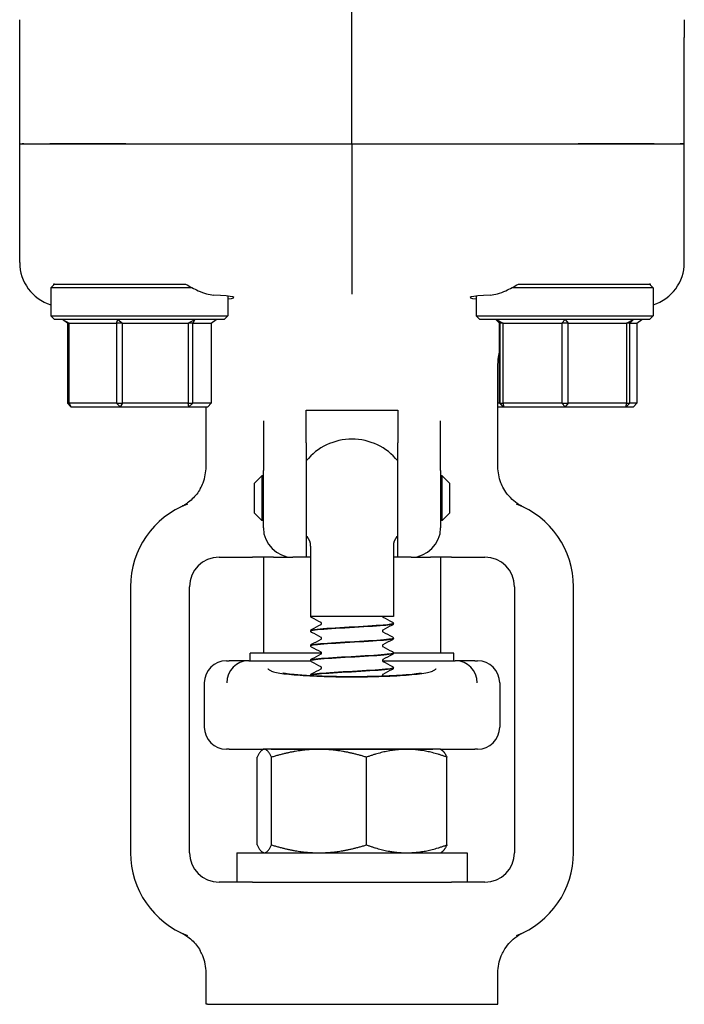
# Model space of a CAD drawing. Header units: inches. Extents: x 24 to 1128, y -58 to 748.
# Tile 623 of 656: x 657.37 to 660.19, y 581.17 to 585.34. Entities that reach past the tile are written whole.
import ezdxf

# ---------------------------------------------------------------- set-up
doc = ezdxf.new("R2010")
doc.units = ezdxf.units.IN
doc.header["$LTSCALE"] = 32
doc.header["$MEASUREMENT"] = 0
doc.layers.add('Visible (ANSI)', color=7, linetype='Continuous', lineweight=30)

msp = doc.modelspace()

# ---------------------------------------------------------------- linework, layer by layer
at = {"layer": 'Visible (ANSI)'}
for p, q in [((658.78063, 584.81478), (658.78063, 585.59115)), ((657.37438, 585.2637), (657.37438, 585.33942)), ((660.18688, 585.33942), (660.18688, 585.2637)), ((657.37438, 584.81478), (657.37438, 585.2637)), ((660.18688, 584.81478), (660.18688, 585.2637)), ((657.37438, 584.81478), (657.38418, 584.81478)), ((657.37438, 584.31138), (657.37438, 584.81478)), ((657.37438, 584.81478), (657.38418, 584.81478)), ((657.39193, 584.81478), (657.38418, 584.81478)), ((657.38418, 584.81478), (657.39193, 584.81478)), ((657.39193, 584.81478), (657.50173, 584.81478)), ((657.39193, 584.81478), (657.50173, 584.81478)), ((657.50173, 584.81478), (657.82397, 584.81478)), ((657.82397, 584.81478), (657.50173, 584.81478)), ((657.82397, 584.81478), (658.78063, 584.81478)), ((657.82397, 584.81478), (658.78063, 584.81478)), ((658.78063, 584.81478), (659.73729, 584.81478)), ((658.78063, 584.81478), (658.78063, 584.36534)), ((658.78063, 584.81478), (659.73729, 584.81478)), ((659.73729, 584.81478), (660.05953, 584.81478)), ((660.05953, 584.81478), (659.73729, 584.81478)), ((660.05953, 584.81478), (660.16934, 584.81478)), ((660.05953, 584.81478), (660.16934, 584.81478)), ((660.17708, 584.81478), (660.16934, 584.81478)), ((660.16934, 584.81478), (660.17708, 584.81478)), ((660.18688, 584.81478), (660.17708, 584.81478)), ((660.17708, 584.81478), (660.18688, 584.81478)), ((660.18688, 584.31138), (660.18688, 584.81478)), ((658.78063, 584.36534), (658.78063, 584.17787)), ((657.52126, 584.22103), (657.50563, 584.2054)), ((657.52126, 584.22103), (657.51756, 584.22103)), ((657.52126, 584.22103), (657.99936, 584.22103)), ((659.56191, 584.22103), (660.04001, 584.22103)), ((660.04371, 584.22103), (660.04001, 584.22103)), ((660.04001, 584.22103), (660.05563, 584.2054)), ((658.10376, 584.2054), (657.50563, 584.2054)), ((657.50563, 584.2054), (657.50563, 584.08665)), ((660.05563, 584.2054), (659.4575, 584.2054)), ((660.05563, 584.2054), (660.05563, 584.08665)), ((658.25563, 584.16981), (658.25563, 584.08665)), ((659.30563, 584.16981), (659.30563, 584.08665)), ((657.50563, 584.08665), (658.25563, 584.08665)), ((657.52126, 584.07103), (657.50563, 584.08665)), ((658.24001, 584.07103), (657.52126, 584.07103)), ((657.55543, 584.07103), (657.58383, 584.0554)), ((657.57715, 584.0554), (657.55543, 584.07103)), ((657.58383, 584.0554), (657.57715, 584.0554)), ((657.57715, 584.0554), (657.57715, 583.71665)), ((657.58383, 583.71665), (657.58383, 584.0554)), ((657.58383, 584.0554), (657.78374, 584.0554)), ((657.78374, 584.0554), (657.78977, 584.07103)), ((657.80979, 584.0554), (657.78374, 584.0554)), ((657.78374, 584.0554), (657.78374, 583.71665)), ((657.78977, 584.07103), (657.80979, 584.0554)), ((657.80979, 583.71665), (657.80979, 584.0554)), ((657.80979, 584.0554), (658.08723, 584.0554)), ((658.08723, 584.0554), (658.11497, 584.07103)), ((658.1066, 584.0554), (658.08723, 584.0554)), ((658.08723, 584.0554), (658.08723, 583.71665)), ((658.11497, 584.07103), (658.1066, 584.0554)), ((658.1066, 584.0554), (658.18412, 584.0554)), ((658.1066, 583.71665), (658.1066, 584.0554)), ((658.18412, 584.0554), (658.20583, 584.07103)), ((658.18412, 584.0554), (658.18412, 583.71665)), ((658.24001, 584.07103), (658.25563, 584.08665)), ((659.30563, 584.08665), (660.05563, 584.08665)), ((659.32126, 584.07103), (659.30563, 584.08665)), ((660.04001, 584.07103), (659.32126, 584.07103)), ((659.38916, 584.07103), (659.40491, 584.0554)), ((659.39087, 584.07103), (659.42002, 584.0554)), ((659.40637, 584.0554), (659.39087, 584.07103)), ((659.40491, 584.0554), (659.40637, 584.0554)), ((659.40491, 583.71665), (659.40491, 584.0554)), ((659.42002, 584.0554), (659.40637, 584.0554)), ((659.40637, 584.0554), (659.40637, 583.71665)), ((659.42002, 583.71665), (659.42002, 584.0554)), ((659.42002, 584.0554), (659.66868, 584.0554)), ((659.66868, 584.0554), (659.68234, 584.07103)), ((659.69574, 584.0554), (659.66868, 584.0554)), ((659.66868, 584.0554), (659.66868, 583.71665)), ((659.68234, 584.07103), (659.69574, 584.0554)), ((659.69574, 584.0554), (659.94295, 584.0554)), ((659.69574, 583.71665), (659.69574, 584.0554)), ((659.94295, 584.0554), (659.97211, 584.07103)), ((659.95636, 584.0554), (659.94295, 584.0554)), ((659.94295, 584.0554), (659.94295, 583.71665)), ((659.97211, 584.07103), (659.95636, 584.0554)), ((659.95636, 584.0554), (659.98544, 584.0554)), ((659.95636, 583.71665), (659.95636, 584.0554)), ((659.98544, 584.0554), (660.00758, 584.07103)), ((659.98544, 584.0554), (659.98544, 583.71665)), ((660.04001, 584.07103), (660.05563, 584.08665)), ((659.39813, 583.44732), (659.39813, 583.87455)), ((657.57715, 583.71665), (657.58383, 583.71665)), ((657.5904, 583.70103), (657.57715, 583.71665)), ((657.58383, 583.71665), (657.5904, 583.70103)), ((657.78374, 583.71665), (657.58383, 583.71665)), ((657.5904, 583.70103), (657.79954, 583.70103)), ((657.78374, 583.71665), (657.80979, 583.71665)), ((657.79954, 583.70103), (657.78374, 583.71665)), ((657.80979, 583.71665), (657.79954, 583.70103)), ((657.79954, 583.70103), (658.08977, 583.70103)), ((658.08723, 583.71665), (657.80979, 583.71665)), ((658.08723, 583.71665), (658.1066, 583.71665)), ((658.08977, 583.70103), (658.08723, 583.71665)), ((658.1066, 583.71665), (658.08977, 583.70103)), ((658.08977, 583.70103), (658.17087, 583.70103)), ((658.18412, 583.71665), (658.1066, 583.71665)), ((658.16313, 583.44732), (658.16313, 583.70103)), ((658.17087, 583.70103), (658.18412, 583.71665)), ((658.58688, 583.5497), (658.58688, 583.68785)), ((658.58688, 583.68785), (658.97438, 583.68785)), ((658.97438, 583.68785), (658.97438, 583.5497)), ((659.40491, 583.71665), (659.39813, 583.71665)), ((659.39813, 583.70103), (659.4205, 583.70103)), ((659.40491, 583.71665), (659.4205, 583.70103)), ((659.40637, 583.71665), (659.40491, 583.71665)), ((659.40637, 583.71665), (659.42002, 583.71665)), ((659.42203, 583.70103), (659.40637, 583.71665)), ((659.42002, 583.71665), (659.42203, 583.70103)), ((659.66868, 583.71665), (659.42002, 583.71665)), ((659.4205, 583.70103), (659.42203, 583.70103)), ((659.42203, 583.70103), (659.68216, 583.70103)), ((659.66868, 583.71665), (659.69574, 583.71665)), ((659.68216, 583.70103), (659.66868, 583.71665)), ((659.69574, 583.71665), (659.68216, 583.70103)), ((659.68216, 583.70103), (659.94077, 583.70103)), ((659.94295, 583.71665), (659.69574, 583.71665)), ((659.95636, 583.71665), (659.94077, 583.70103)), ((659.94077, 583.70103), (659.94295, 583.71665)), ((659.94077, 583.70103), (659.97243, 583.70103)), ((659.94295, 583.71665), (659.95636, 583.71665)), ((659.98544, 583.71665), (659.95636, 583.71665)), ((659.97243, 583.70103), (659.98544, 583.71665)), ((658.40563, 583.64189), (658.40563, 583.43224)), ((659.15563, 583.43224), (659.15563, 583.64189)), ((658.58688, 583.5497), (658.58688, 583.06478)), ((658.97438, 583.06478), (658.97438, 583.5497)), ((658.40563, 583.18978), (658.40563, 583.43224)), ((659.15563, 583.43224), (659.15563, 583.18978)), ((658.36813, 583.37853), (658.39938, 583.40978)), ((658.39938, 583.40978), (658.39938, 583.21978)), ((658.40563, 583.40978), (658.39938, 583.40978)), ((659.16188, 583.40978), (659.15563, 583.40978)), ((659.16188, 583.21978), (659.16188, 583.40978)), ((659.19313, 583.37853), (659.16188, 583.40978)), ((658.36813, 583.25103), (658.36813, 583.37853)), ((659.19313, 583.37853), (659.19313, 583.25103)), ((658.36813, 583.25103), (658.39938, 583.21978)), ((658.40563, 583.21978), (658.39938, 583.21978)), ((659.16188, 583.21978), (659.15563, 583.21978)), ((659.19313, 583.25103), (659.16188, 583.21978)), ((658.60563, 583.11168), (658.60563, 582.81478)), ((658.95563, 583.11168), (658.95563, 582.81478)), ((658.21813, 583.06478), (658.36005, 583.06478)), ((658.44898, 583.06478), (658.36005, 583.06478)), ((658.40563, 583.06478), (658.40563, 582.65853)), ((658.44898, 583.06478), (658.53063, 583.06478)), ((658.58688, 583.06478), (658.53063, 583.06478)), ((658.60563, 583.06478), (658.58688, 583.06478)), ((658.97438, 583.06478), (658.95563, 583.06478)), ((659.03063, 583.06478), (658.97438, 583.06478)), ((659.03063, 583.06478), (659.11228, 583.06478)), ((659.20122, 583.06478), (659.11228, 583.06478)), ((659.15563, 583.06478), (659.15563, 582.65853)), ((659.20122, 583.06478), (659.34313, 583.06478)), ((657.84313, 582.93978), (657.84313, 581.81478)), ((658.09313, 581.81478), (658.09313, 582.93978)), ((659.46813, 582.93978), (659.46813, 581.81478)), ((659.71813, 581.81478), (659.71813, 582.93978)), ((658.95563, 582.81478), (658.60563, 582.81478)), ((658.95563, 582.78484), (658.95563, 582.78422)), ((658.60563, 582.75356), (658.60563, 582.75293)), ((658.95563, 582.72227), (658.95563, 582.72165)), ((658.60563, 582.69099), (658.60563, 582.69037)), ((658.65189, 582.65853), (658.34938, 582.65853)), ((658.34938, 582.62728), (658.34938, 582.65853)), ((659.21188, 582.65853), (658.95558, 582.65853)), ((658.95563, 582.65971), (658.95563, 582.65909)), ((659.21188, 582.62728), (659.21188, 582.65853)), ((658.24938, 582.62728), (658.2608, 582.62728)), ((658.34351, 582.62728), (658.2608, 582.62728)), ((658.34351, 582.62728), (658.60568, 582.62728)), ((658.60563, 582.62843), (658.60563, 582.62781)), ((658.90938, 582.62728), (659.21776, 582.62728)), ((658.95563, 582.59715), (658.95563, 582.59653)), ((659.30046, 582.62728), (659.21776, 582.62728)), ((659.30046, 582.62728), (659.31188, 582.62728)), ((658.60563, 582.56587), (658.60563, 582.56525)), ((658.15563, 582.53353), (658.15563, 582.34603)), ((659.40563, 582.53353), (659.40563, 582.34603)), ((658.2608, 582.25228), (658.24938, 582.25228)), ((658.2608, 582.25228), (658.40563, 582.25228)), ((658.37877, 581.84777), (658.37877, 582.21879)), ((658.40563, 582.25228), (658.40182, 582.25008)), ((658.40941, 582.25228), (658.40563, 582.25228)), ((658.64097, 582.25228), (658.40941, 582.25228)), ((658.43904, 582.25267), (659.12222, 582.25267)), ((658.44004, 581.84777), (658.44004, 582.21879)), ((658.60563, 582.25267), (658.60563, 582.25243)), ((659.01219, 582.25228), (658.64097, 582.25228)), ((658.8419, 581.84777), (658.8419, 582.21879)), ((659.15563, 582.25228), (659.01219, 582.25228)), ((659.15563, 582.25228), (659.30046, 582.25228)), ((659.15563, 582.25228), (659.15944, 582.25008)), ((659.18249, 581.84777), (659.18249, 582.21879)), ((659.31188, 582.25228), (659.30046, 582.25228)), ((658.29313, 581.81478), (658.40477, 581.81478)), ((658.29313, 581.81478), (658.29313, 581.68978)), ((658.40563, 581.81428), (658.40182, 581.81648)), ((658.40563, 581.81428), (658.40941, 581.81428)), ((658.40941, 581.81428), (658.64097, 581.81428)), ((658.64097, 581.81428), (659.01219, 581.81428)), ((659.01219, 581.81428), (659.15563, 581.81428)), ((659.15563, 581.81428), (659.15944, 581.81648)), ((659.1565, 581.81478), (659.26813, 581.81478)), ((659.26813, 581.81478), (659.26813, 581.68978)), ((658.36005, 581.68978), (658.21813, 581.68978)), ((658.36005, 581.68978), (659.20122, 581.68978)), ((659.34313, 581.68978), (659.20122, 581.68978)), ((658.16313, 581.17328), (658.16313, 581.30724)), ((659.39813, 581.17328), (659.39813, 581.30724)), ((658.16959, 581.17328), (658.16313, 581.17328)), ((658.16959, 581.17328), (658.17722, 581.17328)), ((658.17722, 581.17328), (659.38404, 581.17328)), ((659.38404, 581.17328), (659.39168, 581.17328)), ((659.39168, 581.17328), (659.39813, 581.17328))]:
    msp.add_line(p, q, dxfattribs=at)
for centre, radius, start, end in [((658.78063, 583.31478), 0.25, 39.19497, 140.80503), ((658.21813, 582.93978), 0.375, 110.89571, 180), ((659.34313, 582.93978), 0.375, 0, 69.10429), ((658.53063, 583.18978), 0.125, 180, 270), ((659.03063, 583.18978), 0.125, 270, 0), ((658.78063, 583.31478), 0.25, 219.19497, 220.5358), ((658.54313, 583.11168), 0.0625, 0, 40.5358), ((659.01813, 583.11168), 0.0625, 139.4642, 180), ((658.78063, 583.31478), 0.25, 319.4642, 320.80503), ((658.21813, 582.93978), 0.125, 90, 180), ((659.34313, 582.93978), 0.125, 0, 90), ((658.24938, 582.53353), 0.09375, 90, 180), ((659.31188, 582.53353), 0.09375, 0, 90), ((658.24938, 582.34603), 0.09375, 180, 270), ((659.31188, 582.34603), 0.09375, 270, 0), ((658.21813, 581.81478), 0.375, 180, 249.10429), ((658.21813, 581.81478), 0.125, 180, 270), ((659.34313, 581.81478), 0.125, 270, 0), ((659.34313, 581.81478), 0.375, 290.89571, 0)]:
    msp.add_arc(centre, radius, start, end, dxfattribs=at)
for centre, major_axis, ratio, start_param, end_param in [((657.56354, 584.31246), (0.18003, 0.0586), 0.9903423, 2.829736, 4.0894164), ((659.99773, 584.31246), (-0.18003, 0.0586), 0.9903423, 2.1937689, 3.4534494), ((657.88063, 584.16378), (0.4, 0), 0.0433333, 5.9277641, 6.9495757), ((659.68063, 584.16378), (0.4, 0), 0.0433333, 2.4752022, 3.4970139), ((658.34264, 582.53353), (-0.01834, -0.09202), 0.976791, 3.3518573, 4.9046798), ((658.56934, 582.53353), (-0.24503, 0.08795), 0.1325254, 5.9294735, 5.9474474), ((658.99193, 582.53353), (0.24503, 0.08795), 0.1325254, 0.3357379, 0.3537118), ((659.21862, 582.53353), (-0.01834, 0.09202), 0.976791, 4.5200982, 6.0729206)]:
    msp.add_ellipse(centre, major_axis=major_axis, ratio=ratio, start_param=start_param, end_param=end_param, dxfattribs=at)
for points, knots in [([(657.51901, 584.21878), (657.51876, 584.21916), (657.51852, 584.21954), (657.51803, 584.22028), (657.5178, 584.22066), (657.51756, 584.22103)], [2.930890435, 2.930890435, 2.930890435, 2.930890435, 2.936136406, 2.936136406, 2.941287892, 2.941287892, 2.941287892, 2.941287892]), ([(658.07621, 584.22103), (658.09404, 584.21023), (658.11226, 584.2005), (658.15365, 584.18222), (658.17614, 584.17554), (658.19506, 584.17449)], [0.52955844, 0.52955844, 0.52955844, 0.52955844, 0.6981502, 0.6981502, 0.92955653, 0.92955653, 0.92955653, 0.92955653]), ([(659.36621, 584.17449), (659.38516, 584.17554), (659.40768, 584.18224), (659.44908, 584.20054), (659.46726, 584.21025), (659.48505, 584.22103)], [2.4581256, 2.4581256, 2.4581256, 2.4581256, 2.68988255, 2.68988255, 2.85814401, 2.85814401, 2.85814401, 2.85814401]), ([(658.13873, 583.35483), (658.14329, 583.36287), (658.14726, 583.37124), (658.15888, 583.40141), (658.16313, 583.42427), (658.16313, 583.44732)], [0.29103261, 0.29103261, 0.29103261, 0.29103261, 0.36171436, 0.36171436, 0.53738428, 0.53738428, 0.53738428, 0.53738428]), ([(659.42253, 583.35483), (659.41798, 583.36287), (659.41401, 583.37124), (659.40238, 583.40141), (659.39813, 583.42427), (659.39813, 583.44732)], [0.29103261, 0.29103261, 0.29103261, 0.29103261, 0.36171436, 0.36171436, 0.53738428, 0.53738428, 0.53738428, 0.53738428]), ([(658.13873, 583.35483), (658.12964, 583.3388), (658.11823, 583.3242), (658.09027, 583.29758), (658.07653, 583.28901), (658.06659, 583.28335), (658.065, 583.28249), (658.06371, 583.2818)], [0, 0, 0, 0, 0.14044728, 0.14044728, 0.29472543, 0.29472543, 0.32889511, 0.32889511, 0.32889511, 0.32889511]), ([(659.49755, 583.2818), (659.4966, 583.28231), (659.49566, 583.28282), (659.48508, 583.28866), (659.46358, 583.30152), (659.4353, 583.33464), (659.42843, 583.34444), (659.42253, 583.35483)], [0.01027275, 0.01027275, 0.01027275, 0.01027275, 0.01655356, 0.01655356, 0.11390533, 0.11390533, 0.15067112, 0.15067112, 0.15067112, 0.15067112]), ([(658.06371, 583.2818), (658.06145, 583.2806), (658.05913, 583.27942), (658.05665, 583.27823), (658.05656, 583.27819), (658.05647, 583.27814)], [-0.020804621, -0.020804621, -0.020804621, -0.020804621, 0, 0, 0.00080674, 0.00080674, 0.00080674, 0.00080674]), ([(659.5048, 583.27814), (659.50471, 583.27819), (659.50461, 583.27823), (659.50213, 583.27942), (659.49981, 583.2806), (659.49755, 583.2818)], [-0.369912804, -0.369912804, -0.369912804, -0.369912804, -0.369497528, -0.369497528, -0.358790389, -0.358790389, -0.358790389, -0.358790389]), ([(658.60984, 582.80946), (658.60917, 582.80982), (658.60846, 582.81024), (658.6073, 582.81138), (658.60688, 582.81187), (658.60615, 582.81312), (658.60584, 582.81392), (658.6057, 582.81478)], [0, 0, 0, 0, 0.023435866, 0.023435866, 0.035520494, 0.035520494, 0.047958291, 0.047958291, 0.047958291, 0.047958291]), ([(658.9094, 582.81478), (658.90963, 582.81368), (658.91019, 582.81289), (658.91088, 582.81215), (658.91107, 582.81205), (658.91112, 582.81202), (658.91112, 582.81202), (658.91112, 582.81202)], [0, 0, 0, 0, 0.019585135, 0.019585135, 0.03717489, 0.03717489, 0.039574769, 0.039574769, 0.039574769, 0.039574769]), ([(658.60597, 582.75291), (658.6059, 582.75447), (658.61209, 582.75604), (658.62453, 582.7576), (658.649, 582.76068), (658.69704, 582.76376), (658.75035, 582.76684), (658.80345, 582.76991), (658.86053, 582.77298), (658.89996, 582.77605), (658.93497, 582.77877), (658.95536, 582.78149), (658.95559, 582.78422)], [94.2450706, 94.2450706, 94.2450706, 94.2450706, 94.7168163, 94.7168163, 94.7168163, 95.6446581, 95.6446581, 95.6446581, 96.5689115, 96.5689115, 96.5689115, 97.3893723, 97.3893723, 97.3893723, 97.3893723]), ([(658.95547, 582.78486), (658.95532, 582.78249), (658.94036, 582.78012), (658.91312, 582.77775), (658.8777, 582.77466), (658.8224, 582.77158), (658.76833, 582.7685), (658.71428, 582.76541), (658.66276, 582.76233), (658.63345, 582.75925), (658.61541, 582.75735), (658.60605, 582.75545), (658.60593, 582.75356)], [-103.6752666, -103.6752666, -103.6752666, -103.6752666, -102.9605503, -102.9605503, -102.9605503, -102.0313957, -102.0313957, -102.0313957, -101.1024988, -101.1024988, -101.1024988, -100.5309649, -100.5309649, -100.5309649, -100.5309649]), ([(658.65197, 582.78453), (658.65197, 582.78573), (658.65147, 582.78685), (658.65067, 582.78793), (658.65039, 582.78814), (658.65018, 582.78829), (658.65015, 582.78831), (658.65015, 582.78831)], [0, 0, 0, 0, 0.02017106, 0.02017106, 0.036592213, 0.036592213, 0.045399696, 0.045399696, 0.045399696, 0.045399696]), ([(658.65017, 582.78075), (658.65024, 582.78079), (658.65041, 582.7809), (658.65092, 582.78144), (658.65123, 582.78182), (658.65176, 582.78296), (658.65197, 582.78374), (658.65197, 582.78453)], [0.008751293, 0.008751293, 0.008751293, 0.008751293, 0.024017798, 0.024017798, 0.03673453, 0.03673453, 0.049915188, 0.049915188, 0.049915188, 0.049915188]), ([(658.95142, 582.79087), (658.95214, 582.79049), (658.9529, 582.79004), (658.95414, 582.78876), (658.95458, 582.78819), (658.95532, 582.78674), (658.95559, 582.78581), (658.95563, 582.78486)], [0, 0, 0, 0, 0.024898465, 0.024898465, 0.037820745, 0.037820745, 0.051208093, 0.051208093, 0.051208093, 0.051208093]), ([(658.95563, 582.78419), (658.95557, 582.78291), (658.95509, 582.78171), (658.95399, 582.78005), (658.9534, 582.77951), (658.95236, 582.7787), (658.95188, 582.77842), (658.95142, 582.77818)], [0, 0, 0, 0, 0.017960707, 0.017960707, 0.035135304, 0.035135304, 0.051182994, 0.051182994, 0.051182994, 0.051182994]), ([(658.60563, 582.75358), (658.60569, 582.75486), (658.60617, 582.75606), (658.60727, 582.75772), (658.60787, 582.75826), (658.60891, 582.75907), (658.60938, 582.75935), (658.60984, 582.75959)], [0, 0, 0, 0, 0.017960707, 0.017960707, 0.035135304, 0.035135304, 0.051182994, 0.051182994, 0.051182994, 0.051182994]), ([(658.60984, 582.7469), (658.60913, 582.74728), (658.60837, 582.74773), (658.60712, 582.74901), (658.60668, 582.74958), (658.60595, 582.75103), (658.60568, 582.75196), (658.60563, 582.75291)], [0, 0, 0, 0, 0.024898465, 0.024898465, 0.037820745, 0.037820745, 0.051208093, 0.051208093, 0.051208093, 0.051208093]), ([(658.60583, 582.69034), (658.60571, 582.69114), (658.60725, 582.69194), (658.61054, 582.69274), (658.6233, 582.69582), (658.66201, 582.69891), (658.71187, 582.70199), (658.76163, 582.70507), (658.8213, 582.70815), (658.86815, 582.71123), (658.91491, 582.7143), (658.9478, 582.71737), (658.95434, 582.72044), (658.9552, 582.72085), (658.9556, 582.72125), (658.95557, 582.72165)], [87.9618853, 87.9618853, 87.9618853, 87.9618853, 88.2020629, 88.2020629, 88.2020629, 89.131595, 89.131595, 89.131595, 90.0591077, 90.0591077, 90.0591077, 90.9847722, 90.9847722, 90.9847722, 91.106187, 91.106187, 91.106187, 91.106187]), ([(658.95563, 582.7223), (658.95563, 582.72229), (658.95563, 582.72228), (658.95563, 582.72227), (658.95564, 582.7192), (658.92889, 582.71612), (658.88559, 582.71304), (658.8423, 582.70996), (658.78349, 582.70688), (658.73157, 582.7038), (658.67965, 582.70073), (658.63584, 582.69765), (658.61682, 582.69457), (658.60944, 582.69338), (658.60586, 582.69219), (658.60593, 582.69099)], [-97.3920813, -97.3920813, -97.3920813, -97.3920813, -97.3894346, -97.3894346, -97.3894346, -96.461786, -96.461786, -96.461786, -95.5343789, -95.5343789, -95.5343789, -94.6072107, -94.6072107, -94.6072107, -94.2477796, -94.2477796, -94.2477796, -94.2477796]), ([(658.65197, 582.72196), (658.65197, 582.72317), (658.65147, 582.72429), (658.65067, 582.72537), (658.65039, 582.72558), (658.65018, 582.72573), (658.65015, 582.72575), (658.65015, 582.72575)], [0, 0, 0, 0, 0.02017106, 0.02017106, 0.036592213, 0.036592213, 0.045399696, 0.045399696, 0.045399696, 0.045399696]), ([(658.65017, 582.71819), (658.65024, 582.71823), (658.65041, 582.71834), (658.65092, 582.71887), (658.65123, 582.71926), (658.65176, 582.7204), (658.65197, 582.72117), (658.65197, 582.72196)], [0.008751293, 0.008751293, 0.008751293, 0.008751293, 0.024017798, 0.024017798, 0.03673453, 0.03673453, 0.049915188, 0.049915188, 0.049915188, 0.049915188]), ([(658.91111, 582.75703), (658.91108, 582.75701), (658.9109, 582.75691), (658.91035, 582.75633), (658.91004, 582.75595), (658.9095, 582.75481), (658.9093, 582.75403), (658.9093, 582.75324)], [0.006616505, 0.006616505, 0.006616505, 0.006616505, 0.024017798, 0.024017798, 0.03673453, 0.03673453, 0.049915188, 0.049915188, 0.049915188, 0.049915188]), ([(658.9093, 582.75324), (658.9093, 582.75204), (658.9098, 582.75092), (658.91059, 582.74984), (658.91088, 582.74963), (658.91108, 582.74948), (658.91112, 582.74946), (658.91112, 582.74946)], [0, 0, 0, 0, 0.02017106, 0.02017106, 0.036592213, 0.036592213, 0.045399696, 0.045399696, 0.045399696, 0.045399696]), ([(658.95142, 582.72831), (658.95214, 582.72793), (658.9529, 582.72748), (658.95414, 582.72619), (658.95458, 582.72563), (658.95532, 582.72417), (658.95559, 582.72325), (658.95563, 582.7223)], [0, 0, 0, 0, 0.024898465, 0.024898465, 0.037820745, 0.037820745, 0.051208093, 0.051208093, 0.051208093, 0.051208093]), ([(658.95563, 582.72163), (658.95557, 582.72035), (658.95509, 582.71915), (658.95399, 582.71749), (658.9534, 582.71694), (658.95236, 582.71614), (658.95188, 582.71586), (658.95142, 582.71562)], [0, 0, 0, 0, 0.017960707, 0.017960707, 0.035135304, 0.035135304, 0.051182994, 0.051182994, 0.051182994, 0.051182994]), ([(658.60563, 582.69102), (658.60569, 582.6923), (658.60617, 582.6935), (658.60727, 582.69515), (658.60787, 582.6957), (658.60891, 582.6965), (658.60938, 582.69678), (658.60984, 582.69703)], [0, 0, 0, 0, 0.017960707, 0.017960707, 0.035135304, 0.035135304, 0.051182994, 0.051182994, 0.051182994, 0.051182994]), ([(658.60984, 582.68434), (658.60913, 582.68471), (658.60837, 582.68517), (658.60712, 582.68645), (658.60668, 582.68701), (658.60595, 582.68847), (658.60568, 582.68939), (658.60563, 582.69034)], [0, 0, 0, 0, 0.024898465, 0.024898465, 0.037820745, 0.037820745, 0.051208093, 0.051208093, 0.051208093, 0.051208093]), ([(658.91111, 582.69447), (658.91108, 582.69445), (658.9109, 582.69435), (658.91035, 582.69377), (658.91004, 582.69339), (658.9095, 582.69225), (658.9093, 582.69147), (658.9093, 582.69068)], [0.006616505, 0.006616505, 0.006616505, 0.006616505, 0.024017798, 0.024017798, 0.03673453, 0.03673453, 0.049915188, 0.049915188, 0.049915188, 0.049915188]), ([(658.9093, 582.69068), (658.9093, 582.68948), (658.9098, 582.68835), (658.91059, 582.68728), (658.91088, 582.68706), (658.91108, 582.68691), (658.91112, 582.68689), (658.91112, 582.68689)], [0, 0, 0, 0, 0.02017106, 0.02017106, 0.036592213, 0.036592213, 0.045399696, 0.045399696, 0.045399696, 0.045399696]), ([(658.60564, 582.62778), (658.60563, 582.62787), (658.60564, 582.62795), (658.60568, 582.62803), (658.60689, 582.6311), (658.63459, 582.63417), (658.67831, 582.63723), (658.722, 582.6403), (658.78065, 582.64336), (658.83211, 582.64642), (658.88353, 582.64948), (658.92658, 582.65254), (658.94503, 582.65561), (658.95203, 582.65677), (658.95542, 582.65793), (658.95535, 582.65909)], [81.6787, 81.6787, 81.6787, 81.6787, 81.7038978, 81.7038978, 81.7038978, 82.6277161, 82.6277161, 82.6277161, 83.5507651, 83.5507651, 83.5507651, 84.4730857, 84.4730857, 84.4730857, 84.8230016, 84.8230016, 84.8230016, 84.8230016]), ([(658.95548, 582.65974), (658.95558, 582.65905), (658.95443, 582.65836), (658.95196, 582.65767), (658.94094, 582.65459), (658.90397, 582.65152), (658.85509, 582.64845), (658.80622, 582.64537), (658.74659, 582.6423), (658.69884, 582.63923), (658.65111, 582.63616), (658.61638, 582.63308), (658.60784, 582.63001), (658.60637, 582.62948), (658.60568, 582.62896), (658.60574, 582.62843)], [-91.108896, -91.108896, -91.108896, -91.108896, -90.9008742, -90.9008742, -90.9008742, -89.9748609, -89.9748609, -89.9748609, -89.0490707, -89.0490707, -89.0490707, -88.1235008, -88.1235008, -88.1235008, -87.9645943, -87.9645943, -87.9645943, -87.9645943]), ([(658.65197, 582.6594), (658.65197, 582.66061), (658.65147, 582.66173), (658.65067, 582.6628), (658.65039, 582.66302), (658.65018, 582.66317), (658.65015, 582.66319), (658.65015, 582.66319)], [0, 0, 0, 0, 0.02017106, 0.02017106, 0.036592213, 0.036592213, 0.045399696, 0.045399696, 0.045399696, 0.045399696]), ([(658.65017, 582.65563), (658.65024, 582.65566), (658.65041, 582.65578), (658.65092, 582.65631), (658.65123, 582.6567), (658.65176, 582.65783), (658.65197, 582.65861), (658.65197, 582.6594)], [0.008751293, 0.008751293, 0.008751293, 0.008751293, 0.024017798, 0.024017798, 0.03673453, 0.03673453, 0.049915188, 0.049915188, 0.049915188, 0.049915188]), ([(658.95142, 582.66574), (658.95214, 582.66537), (658.9529, 582.66492), (658.95414, 582.66363), (658.95458, 582.66307), (658.95532, 582.66161), (658.95559, 582.66069), (658.95563, 582.65974)], [0, 0, 0, 0, 0.024898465, 0.024898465, 0.037820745, 0.037820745, 0.051208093, 0.051208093, 0.051208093, 0.051208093]), ([(658.95563, 582.65906), (658.95557, 582.65779), (658.95509, 582.65659), (658.95399, 582.65493), (658.9534, 582.65438), (658.95236, 582.65358), (658.95188, 582.6533), (658.95142, 582.65306)], [0, 0, 0, 0, 0.017960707, 0.017960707, 0.035135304, 0.035135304, 0.051182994, 0.051182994, 0.051182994, 0.051182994]), ([(658.60563, 582.62846), (658.60569, 582.62973), (658.60617, 582.63093), (658.60727, 582.63259), (658.60787, 582.63314), (658.60891, 582.63394), (658.60938, 582.63422), (658.60984, 582.63446)], [0, 0, 0, 0, 0.017960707, 0.017960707, 0.035135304, 0.035135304, 0.051182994, 0.051182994, 0.051182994, 0.051182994]), ([(658.60984, 582.62178), (658.60913, 582.62215), (658.60837, 582.6226), (658.60712, 582.62389), (658.60668, 582.62445), (658.60595, 582.62591), (658.60568, 582.62683), (658.60563, 582.62778)], [0, 0, 0, 0, 0.024898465, 0.024898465, 0.037820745, 0.037820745, 0.051208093, 0.051208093, 0.051208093, 0.051208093]), ([(658.95532, 582.59718), (658.95543, 582.59584), (658.95098, 582.59451), (658.94184, 582.59317), (658.92086, 582.5901), (658.87566, 582.58703), (658.82336, 582.58396), (658.77108, 582.5809), (658.71292, 582.57783), (658.67092, 582.57476), (658.63033, 582.5718), (658.60573, 582.56883), (658.60564, 582.56587)], [-84.8257107, -84.8257107, -84.8257107, -84.8257107, -84.4233738, -84.4233738, -84.4233738, -83.4988671, -83.4988671, -83.4988671, -82.5745653, -82.5745653, -82.5745653, -81.681409, -81.681409, -81.681409, -81.681409]), ([(658.60576, 582.56522), (658.60591, 582.5677), (658.62239, 582.57018), (658.65191, 582.57266), (658.68863, 582.57574), (658.74467, 582.57883), (658.79859, 582.58191), (658.85245, 582.58499), (658.90293, 582.58807), (658.93076, 582.59115), (658.94694, 582.59295), (658.95524, 582.59474), (658.95532, 582.59653)], [75.3955147, 75.3955147, 75.3955147, 75.3955147, 76.1425075, 76.1425075, 76.1425075, 77.0718173, 77.0718173, 77.0718173, 78.0001054, 78.0001054, 78.0001054, 78.5398163, 78.5398163, 78.5398163, 78.5398163]), ([(658.65197, 582.59684), (658.65197, 582.59805), (658.65147, 582.59917), (658.65067, 582.60024), (658.65039, 582.60046), (658.65018, 582.60061), (658.65015, 582.60063), (658.65015, 582.60063)], [0, 0, 0, 0, 0.02017106, 0.02017106, 0.036592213, 0.036592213, 0.045399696, 0.045399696, 0.045399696, 0.045399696]), ([(658.65017, 582.59306), (658.65024, 582.5931), (658.65041, 582.59321), (658.65092, 582.59375), (658.65123, 582.59413), (658.65176, 582.59527), (658.65197, 582.59605), (658.65197, 582.59684)], [0.008751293, 0.008751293, 0.008751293, 0.008751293, 0.024017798, 0.024017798, 0.03673453, 0.03673453, 0.049915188, 0.049915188, 0.049915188, 0.049915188]), ([(658.91111, 582.6319), (658.91108, 582.63188), (658.9109, 582.63178), (658.91035, 582.63121), (658.91004, 582.63082), (658.9095, 582.62969), (658.9093, 582.62891), (658.9093, 582.62812)], [0.006616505, 0.006616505, 0.006616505, 0.006616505, 0.024017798, 0.024017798, 0.03673453, 0.03673453, 0.049915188, 0.049915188, 0.049915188, 0.049915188]), ([(658.9093, 582.62812), (658.9093, 582.62691), (658.9098, 582.62579), (658.91059, 582.62472), (658.91088, 582.6245), (658.91108, 582.62435), (658.91112, 582.62433), (658.91112, 582.62433)], [0, 0, 0, 0, 0.02017106, 0.02017106, 0.036592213, 0.036592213, 0.045399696, 0.045399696, 0.045399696, 0.045399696]), ([(658.95142, 582.60318), (658.95214, 582.60281), (658.9529, 582.60235), (658.95414, 582.60107), (658.95458, 582.60051), (658.95532, 582.59905), (658.95559, 582.59813), (658.95563, 582.59718)], [0, 0, 0, 0, 0.024898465, 0.024898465, 0.037820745, 0.037820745, 0.051208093, 0.051208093, 0.051208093, 0.051208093]), ([(658.95563, 582.5965), (658.95557, 582.59522), (658.95509, 582.59402), (658.95399, 582.59237), (658.9534, 582.59182), (658.95236, 582.59102), (658.95188, 582.59074), (658.95142, 582.59049)], [0, 0, 0, 0, 0.017960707, 0.017960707, 0.035135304, 0.035135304, 0.051182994, 0.051182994, 0.051182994, 0.051182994]), ([(658.42515, 582.59267), (658.4252, 582.59261), (658.42525, 582.59256), (658.42571, 582.59205), (658.42617, 582.5916), (658.42838, 582.58958), (658.43062, 582.58798), (658.43507, 582.58548), (658.43693, 582.58455), (658.43947, 582.58344), (658.43996, 582.58322), (658.44046, 582.58301)], [-0.00483264, -0.00483264, -0.00483264, -0.00483264, 0, 0, 0.03929975, 0.03929975, 0.17286172, 0.17286172, 0.25278744, 0.25278744, 0.27153158, 0.27153158, 0.27153158, 0.27153158]), ([(658.44046, 582.58301), (658.44971, 582.57916), (658.46747, 582.5755), (658.51806, 582.56898), (658.5504, 582.56619), (658.62553, 582.56184), (658.66761, 582.56032), (658.75605, 582.55877), (658.80158, 582.55875), (658.89014, 582.56022), (658.93234, 582.5617), (659.00791, 582.56597), (659.04055, 582.56873), (659.09273, 582.57528), (659.11128, 582.57904), (659.1208, 582.58301)], [0, 0, 0, 0, 0.344205, 0.344205, 0.6883035, 0.6883035, 1.0322227, 1.0322227, 1.3758839, 1.3758839, 1.7193458, 1.7193458, 2.0628667, 2.0628667, 2.4173808, 2.4173808, 2.4173808, 2.4173808]), ([(659.07306, 582.57438), (659.07306, 582.57438), (659.07291, 582.57435), (659.07152, 582.57405), (659.06835, 582.57344), (659.05705, 582.57168), (659.04723, 582.57041), (659.01963, 582.56755), (659.0004, 582.56598), (658.9533, 582.56302), (658.92473, 582.56171), (658.86257, 582.55979), (658.82806, 582.55921), (658.7588, 582.55898), (658.72376, 582.55933), (658.65705, 582.56093), (658.62583, 582.56214), (658.5708, 582.56522), (658.54711, 582.56704), (658.51198, 582.57059), (658.49906, 582.57239), (658.49039, 582.57392), (658.48896, 582.57422), (658.48828, 582.57436), (658.48821, 582.57438), (658.48821, 582.57438)], [-3.9197905, -3.9197905, -3.9197905, -3.9197905, -3.8923457, -3.8923457, -3.779618, -3.779618, -3.6122028, -3.6122028, -3.3893232, -3.3893232, -3.1324583, -3.1324583, -2.8590136, -2.8590136, -2.5819763, -2.5819763, -2.308624, -2.308624, -2.0477624, -2.0477624, -1.8214592, -1.8214592, -1.7487926, -1.7487926, -1.7289388, -1.7289388, -1.7289388, -1.7289388]), ([(658.60563, 582.56589), (658.60569, 582.56717), (658.60617, 582.56837), (658.60727, 582.57003), (658.60787, 582.57058), (658.60891, 582.57138), (658.60938, 582.57166), (658.60984, 582.5719)], [0, 0, 0, 0, 0.017960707, 0.017960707, 0.035135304, 0.035135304, 0.051182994, 0.051182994, 0.051182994, 0.051182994]), ([(658.91111, 582.56934), (658.91108, 582.56932), (658.9109, 582.56922), (658.91035, 582.56865), (658.91004, 582.56826), (658.9095, 582.56712), (658.9093, 582.56635), (658.9093, 582.56556)], [0.006616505, 0.006616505, 0.006616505, 0.006616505, 0.024017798, 0.024017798, 0.03673453, 0.03673453, 0.049915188, 0.049915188, 0.049915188, 0.049915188]), ([(658.9093, 582.56556), (658.9093, 582.56435), (658.9098, 582.56323), (658.91059, 582.56215), (658.91088, 582.56194), (658.91108, 582.56179), (658.91112, 582.56177), (658.91112, 582.56177)], [0, 0, 0, 0, 0.02017106, 0.02017106, 0.036592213, 0.036592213, 0.045399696, 0.045399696, 0.045399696, 0.045399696]), ([(659.1208, 582.58301), (659.1213, 582.58322), (659.1218, 582.58343), (659.12434, 582.58455), (659.12621, 582.58548), (659.13064, 582.58797), (659.13286, 582.58956), (659.13508, 582.59158), (659.13554, 582.59204), (659.13601, 582.59256), (659.13606, 582.59261), (659.13611, 582.59267)], [0.05166308, 0.05166308, 0.05166308, 0.05166308, 0.07036558, 0.07036558, 0.15060424, 0.15060424, 0.28322209, 0.28322209, 0.32342002, 0.32342002, 0.3282584, 0.3282584, 0.3282584, 0.3282584]), ([(658.43904, 582.25267), (658.43075, 582.25267), (658.42534, 582.25229), (658.42261, 582.25228), (658.42259, 582.25228), (658.42257, 582.25228)], [0.0481126, 0.0481126, 0.0481126, 0.0481126, 0.35549776, 0.35549776, 0.35797029, 0.35797029, 0.35797029, 0.35797029]), ([(659.1387, 582.25228), (659.13868, 582.25228), (659.13866, 582.25228), (659.13592, 582.25229), (659.13052, 582.25267), (659.12222, 582.25267)], [-0.00244603, -0.00244603, -0.00244603, -0.00244603, 0, 0, 0.30409051, 0.30409051, 0.30409051, 0.30409051]), ([(658.05647, 581.47642), (658.05656, 581.47637), (658.05665, 581.47633), (658.05909, 581.47516), (658.06142, 581.47398), (658.06371, 581.47276)], [-0.719927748, -0.719927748, -0.719927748, -0.719927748, -0.71835885, -0.71835885, -0.678581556, -0.678581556, -0.678581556, -0.678581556]), ([(658.06371, 581.47276), (658.06456, 581.47231), (658.06538, 581.47186), (658.07343, 581.46744), (658.08743, 581.45916), (658.1169, 581.43205), (658.12911, 581.4167), (658.13873, 581.39973)], [0.01028684, 0.01028684, 0.01028684, 0.01028684, 0.01590204, 0.01590204, 0.08584187, 0.08584187, 0.15193376, 0.15193376, 0.15193376, 0.15193376]), ([(659.42253, 581.39973), (659.42866, 581.41054), (659.43585, 581.42071), (659.45193, 581.43924), (659.46072, 581.44759), (659.48123, 581.46361), (659.49083, 581.46912), (659.49666, 581.47228), (659.4971, 581.47252), (659.49755, 581.47276)], [0, 0, 0, 0, 0.09469213, 0.09469213, 0.18700728, 0.18700728, 0.29404594, 0.29404594, 0.30156032, 0.30156032, 0.30156032, 0.30156032]), ([(659.49755, 581.47276), (659.49981, 581.47396), (659.50213, 581.47514), (659.50461, 581.47633), (659.50471, 581.47637), (659.5048, 581.47642)], [-0.020804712, -0.020804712, -0.020804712, -0.020804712, 0, 0, 0.000806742, 0.000806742, 0.000806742, 0.000806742]), ([(658.16313, 581.30724), (658.16313, 581.33165), (658.15836, 581.35583), (658.14609, 581.38575), (658.14262, 581.39287), (658.13873, 581.39973)], [0, 0, 0, 0, 0.18604443, 0.18604443, 0.24640289, 0.24640289, 0.24640289, 0.24640289]), ([(659.39813, 581.30724), (659.39813, 581.33165), (659.4029, 581.35583), (659.41518, 581.38575), (659.41864, 581.39287), (659.42253, 581.39973)], [0, 0, 0, 0, 0.18604443, 0.18604443, 0.24640289, 0.24640289, 0.24640289, 0.24640289])]:
    msp.add_open_spline(points, degree=3, knots=knots, dxfattribs=at)
for points, weights in [([(657.99936, 584.22103), (658.03786, 584.22103), (658.07621, 584.22103)], [0.999971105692, 0.99996911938, 0.999970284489]), ([(659.48505, 584.22103), (659.5234, 584.22103), (659.56191, 584.22103)], [0.999970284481, 0.999969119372, 0.999971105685]), ([(658.40941, 582.25228), (658.39519, 582.25228), (658.37877, 582.21879)], [1, 1.0379548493, 1]), ([(658.44004, 582.21879), (658.42362, 582.25228), (658.40941, 582.25228)], [1, 1.0379548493, 1]), ([(658.64097, 582.25228), (658.54771, 582.25228), (658.44004, 582.21879)], [1, 1.0379548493, 1]), ([(658.8419, 582.21879), (658.73422, 582.25228), (658.64097, 582.25228)], [1, 1.0379548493, 1]), ([(659.01219, 582.25228), (658.93316, 582.25228), (658.8419, 582.21879)], [1, 1.0379548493, 1]), ([(659.18249, 582.21879), (659.09123, 582.25228), (659.01219, 582.25228)], [1, 1.0379548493, 1]), ([(659.15944, 582.25008), (659.1702, 582.24387), (659.18249, 582.21879)], [1.01453722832, 1.02815693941, 1]), ([(658.37877, 581.84777), (658.39519, 581.81428), (658.40941, 581.81428)], [1, 1.0379548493, 1]), ([(658.40941, 581.81428), (658.42362, 581.81428), (658.44004, 581.84777)], [1, 1.0379548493, 1]), ([(658.44004, 581.84777), (658.54771, 581.81428), (658.64097, 581.81428)], [1, 1.0379548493, 1]), ([(658.64097, 581.81428), (658.73422, 581.81428), (658.8419, 581.84777)], [1, 1.0379548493, 1]), ([(658.8419, 581.84777), (658.93316, 581.81428), (659.01219, 581.81428)], [1, 1.0379548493, 1]), ([(659.01219, 581.81428), (659.09123, 581.81428), (659.18249, 581.84777)], [1, 1.0379548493, 1]), ([(659.18249, 581.84777), (659.1702, 581.82269), (659.15944, 581.81648)], [1, 1.02815693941, 1.01453722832])]:
    msp.add_rational_spline(points, weights, degree=2, dxfattribs=at)
for points in [[(660.04371, 584.22103), (660.04323, 584.22028), (660.04275, 584.21953), (660.04225, 584.21878)], [(659.39813, 583.87455), (659.39813, 583.89408), (659.40042, 583.9135), (659.40491, 583.93242)], [(658.65015, 582.78831), (658.63672, 582.79537), (658.62328, 582.80242), (658.60984, 582.80946)], [(658.91111, 582.81202), (658.92454, 582.80496), (658.93798, 582.79791), (658.95142, 582.79087)], [(658.60984, 582.75959), (658.62329, 582.76663), (658.63674, 582.77368), (658.65017, 582.78075)], [(658.95142, 582.77818), (658.93797, 582.77114), (658.92453, 582.76409), (658.91109, 582.75702)], [(658.65015, 582.72575), (658.63672, 582.73281), (658.62328, 582.73986), (658.60984, 582.7469)], [(658.60984, 582.69703), (658.62329, 582.70407), (658.63674, 582.71112), (658.65017, 582.71819)], [(658.91111, 582.74946), (658.92454, 582.7424), (658.93798, 582.73535), (658.95142, 582.72831)], [(658.65015, 582.66318), (658.63672, 582.67025), (658.62328, 582.6773), (658.60984, 582.68434)], [(658.95142, 582.71562), (658.93797, 582.70858), (658.92453, 582.70152), (658.91109, 582.69446)], [(658.91111, 582.6869), (658.92454, 582.67983), (658.93798, 582.67279), (658.95142, 582.66574)], [(658.60984, 582.63446), (658.62329, 582.64151), (658.63674, 582.64856), (658.65017, 582.65563)], [(658.95142, 582.65306), (658.93797, 582.64601), (658.92453, 582.63896), (658.91109, 582.63189)], [(658.65015, 582.60062), (658.63672, 582.60769), (658.62328, 582.61474), (658.60984, 582.62178)], [(658.60984, 582.5719), (658.62329, 582.57894), (658.63674, 582.586), (658.65017, 582.59306)], [(658.91111, 582.62434), (658.92454, 582.61727), (658.93798, 582.61022), (658.95142, 582.60318)], [(658.60604, 582.56326), (658.60582, 582.56386), (658.60567, 582.56453), (658.60563, 582.56522)], [(658.95142, 582.59049), (658.93797, 582.58345), (658.92453, 582.5764), (658.91109, 582.56933)], [(658.91111, 582.56177), (658.91137, 582.56164), (658.91164, 582.5615), (658.9119, 582.56136)], [(658.60564, 582.25228), (658.60564, 582.25232), (658.60564, 582.25236), (658.60563, 582.25241)], [(658.60594, 582.25241), (658.60595, 582.2525), (658.60597, 582.25259), (658.60601, 582.25267)], [(658.9093, 582.25267), (658.9093, 582.25254), (658.90931, 582.25241), (658.90932, 582.25228)]]:
    msp.add_open_spline(points, degree=3, dxfattribs=at)

doc.saveas('drawing.dxf')
